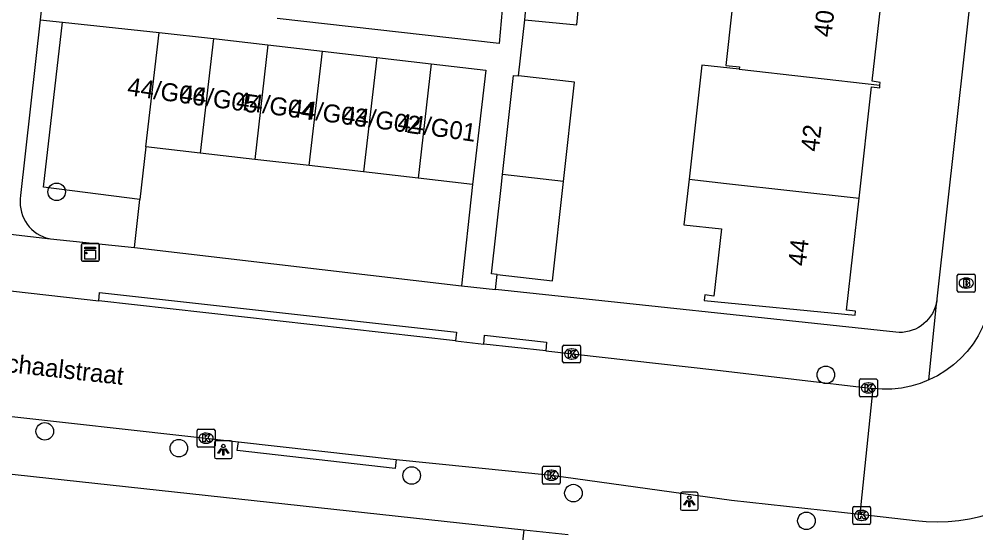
# Model space of a CAD drawing. Extents: x 161928 to 163055, y 386475 to 387428.
# Drawn here: x 162770 to 162823.3, y 387082.9 to 387111.6 of the extents above; entities that cross this region are included whole.
import ezdxf

# ---------------------------------------------------------------- set-up
doc = ezdxf.new("R2010")
doc.units = 0
for name, color, linetype in [('IMGEO_Boom', 7, 'Continuous'), ('IMGEO_Brandkraan', 7, 'Continuous'), ('IMGEO_Groenvoorziening', 7, 'Continuous'), ('IMGEO_Kast', 7, 'Continuous'), ('IMGEO_Kolk', 7, 'Continuous'), ('IMGEO_Lichtpunt', 7, 'Continuous'), ('IMGEO_Openbare_ruimte_label', 7, 'Continuous'), ('IMGEO_Pand', 7, 'Continuous'), ('IMGEO_Pand_nummerreeks', 7, 'Continuous'), ('IMGEO_Parkeervlak_open', 7, 'Continuous'), ('IMGEO_Rijbaan_lokaal_open', 7, 'Continuous'), ('IMGEO_Voetpad_open', 7, 'Continuous')]:
    doc.layers.add(name, color=color, linetype=linetype)

msp = doc.modelspace()

# ---------------------------------------------------------------- linework, layer by layer
at = {"layer": 'IMGEO_Boom'}
for centre in [(162772.071, 387101.939), (162814.959, 387091.742), (162771.407, 387088.593), (162778.885, 387087.654), (162791.868, 387086.131), (162800.883, 387085.153), (162813.875, 387083.61)]:
    msp.add_circle(centre, 0.489, dxfattribs=at)
at = {"layer": 'IMGEO_Brandkraan'}
for p, q in [((162822.285, 387096.429), (162822.285, 387097.281)), ((162822.36, 387097.355), (162823.212, 387097.355)), ((162822.773, 387097.135), (162822.798, 387097.135)), ((162823.286, 387097.281), (162823.286, 387096.429)), ((162822.796, 387096.575), (162822.771, 387096.575)), ((162823.212, 387096.355), (162822.36, 387096.355))]:
    msp.add_line(p, q, dxfattribs=at)
for points in [[(162822.285, 387096.429), (162822.285, 387097.281)], [(162822.36, 387097.355), (162823.212, 387097.355)], [(162822.633, 387097.055), (162822.633, 387096.655), (162822.846, 387096.655)], [(162822.864, 387097.055), (162822.633, 387097.055)], [(162823.286, 387097.281), (162823.286, 387096.429)], [(162822.812, 387096.974), (162822.758, 387096.974), (162822.758, 387096.898)], [(162822.758, 387096.898), (162822.811, 387096.898)], [(162822.82, 387096.822), (162822.758, 387096.822), (162822.758, 387096.741)], [(162822.758, 387096.741), (162822.82, 387096.741)], [(162823.212, 387096.355), (162822.36, 387096.355)]]:
    msp.add_lwpolyline(points, dxfattribs=at)
for centre, radius, start, end in [((162822.362, 387097.279), 0.0765, 91.552, 178.448), ((162822.362, 387097.279), 0.0765, 91.552, 178.448), ((162822.868, 387096.91), 0.145, 59.4692, 91.5367), ((162822.893, 387096.957), 0.0922, 285.5137, 58.1501), ((162823.21, 387097.279), 0.0765, 1.552, 88.448), ((162823.21, 387097.279), 0.0765, 1.552, 88.448), ((162822.813, 387096.936), 0.0379, 267.8285, 90.9355), ((162822.821, 387096.781), 0.0404, 269.8759, 90.5077), ((162822.852, 387096.906), 0.251, 268.6676, 293.5347), ((162822.898, 387096.765), 0.105, 301.3115, 78.989), ((162822.362, 387096.431), 0.0765, 181.552, 268.448), ((162822.362, 387096.431), 0.0765, 181.552, 268.448), ((162823.21, 387096.431), 0.0765, 271.552, 358.448), ((162823.21, 387096.431), 0.0765, 271.552, 358.448)]:
    msp.add_arc(centre, radius, start, end, dxfattribs=at)
for centre, major_axis, ratio, start_param, end_param in [((162822.772, 387096.855), (-0.387, 0.002), 0.722429, 4.712389, 7.853982), ((162822.797, 387096.855), (-0.39, 0.002), 0.717154, 1.570796, 4.712389)]:
    msp.add_ellipse(centre, major_axis=major_axis, ratio=ratio, start_param=start_param, end_param=end_param, dxfattribs=at)
at = {"layer": 'IMGEO_Groenvoorziening'}
for points in [[(162776.711, 387101.52), (162771.337, 387102.192), (162772.388, 387111.4)], [(162798.111, 387083.112), (162797.378, 387076.371), (162793.403, 387039.835), (162794.847, 387039.225), (162788.283, 387031.326), (162787.129, 387032.285), (162783.462, 387032.587), (162765.128, 387034.098), (162752.769, 387038.09), (162753.097, 387040.852), (162754.399, 387051.81)]]:
    msp.add_lwpolyline(points, dxfattribs=at)
at = {"layer": 'IMGEO_Kast'}
for p, q in [((162773.449, 387098.143), (162773.449, 387098.984)), ((162773.449, 387098.984), (162773.449, 387098.143)), ((162773.524, 387099.068), (162774.365, 387099.068)), ((162774.365, 387099.068), (162773.524, 387099.068)), ((162774.449, 387098.993), (162774.449, 387098.152)), ((162774.449, 387098.152), (162774.449, 387098.993)), ((162774.374, 387098.068), (162773.533, 387098.068)), ((162773.533, 387098.068), (162774.374, 387098.068))]:
    msp.add_line(p, q, dxfattribs=at)
for points in [[(162773.644, 387098.858), (162774.244, 387098.858), (162774.244, 387098.773), (162773.644, 387098.773), (162773.644, 387098.858)], [(162773.644, 387098.683), (162774.244, 387098.683), (162774.244, 387098.194), (162773.644, 387098.194), (162773.644, 387098.683)]]:
    msp.add_lwpolyline(points, dxfattribs=at)
msp.add_circle((162773.728, 387098.532), 0.0377, dxfattribs=at)
for centre, start, end in [((162773.527, 387098.99), 92.4484, 184.2845), ((162773.527, 387098.99), 92.4484, 184.2845), ((162774.371, 387098.99), 2.4484, 94.2845), ((162774.371, 387098.99), 2.4484, 94.2845), ((162773.527, 387098.146), 182.4484, 274.2845), ((162773.527, 387098.146), 182.4484, 274.2845), ((162774.371, 387098.146), 272.4484, 4.2845), ((162774.371, 387098.146), 272.4484, 4.2845)]:
    msp.add_arc(centre, 0.0779, start, end, dxfattribs=at)
at = {"layer": 'IMGEO_Kolk'}
for p, q in [((162800.283, 387092.479), (162800.283, 387093.331)), ((162800.358, 387093.405), (162801.21, 387093.405)), ((162801.284, 387093.331), (162801.284, 387092.479)), ((162800.771, 387093.185), (162800.796, 387093.185)), ((162801.21, 387092.405), (162800.358, 387092.405)), ((162800.794, 387092.625), (162800.769, 387092.625)), ((162816.828, 387090.588), (162816.828, 387091.44)), ((162816.903, 387091.514), (162817.755, 387091.514)), ((162817.316, 387091.294), (162817.341, 387091.294)), ((162817.829, 387091.44), (162817.829, 387090.588)), ((162817.339, 387090.734), (162817.314, 387090.734)), ((162817.755, 387090.514), (162816.903, 387090.514)), ((162779.9, 387087.788), (162779.9, 387088.64)), ((162779.975, 387088.714), (162780.827, 387088.714)), ((162780.901, 387088.64), (162780.901, 387087.788)), ((162780.388, 387088.494), (162780.413, 387088.494)), ((162780.827, 387087.714), (162779.975, 387087.714)), ((162780.411, 387087.934), (162780.386, 387087.934)), ((162799.151, 387085.722), (162799.151, 387086.574)), ((162799.226, 387086.648), (162800.078, 387086.648)), ((162799.639, 387086.428), (162799.664, 387086.428)), ((162800.152, 387086.574), (162800.152, 387085.722)), ((162799.662, 387085.868), (162799.637, 387085.868)), ((162800.078, 387085.648), (162799.226, 387085.648)), ((162816.454, 387083.487), (162816.454, 387084.339)), ((162816.529, 387084.413), (162817.381, 387084.413)), ((162817.455, 387084.339), (162817.455, 387083.487)), ((162816.942, 387084.193), (162816.967, 387084.193)), ((162817.381, 387083.413), (162816.529, 387083.413)), ((162816.965, 387083.633), (162816.94, 387083.633))]:
    msp.add_line(p, q, dxfattribs=at)
for points in [[(162800.283, 387092.479), (162800.283, 387093.331)], [(162800.358, 387093.405), (162801.21, 387093.405)], [(162801.284, 387093.331), (162801.284, 387092.479)], [(162800.604, 387093.105), (162800.727, 387093.105), (162800.727, 387092.954), (162800.857, 387093.105), (162801.021, 387093.105), (162800.875, 387092.954), (162801.028, 387092.705), (162800.876, 387092.705), (162800.791, 387092.869), (162800.727, 387092.802), (162800.727, 387092.705), (162800.604, 387092.705), (162800.604, 387093.105)], [(162801.21, 387092.405), (162800.358, 387092.405)], [(162816.828, 387090.588), (162816.828, 387091.44)], [(162816.903, 387091.514), (162817.755, 387091.514)], [(162817.149, 387091.214), (162817.272, 387091.214), (162817.272, 387091.063), (162817.402, 387091.214), (162817.566, 387091.214), (162817.42, 387091.063), (162817.573, 387090.814), (162817.421, 387090.814), (162817.336, 387090.978), (162817.272, 387090.911), (162817.272, 387090.814), (162817.149, 387090.814), (162817.149, 387091.214)], [(162817.829, 387091.44), (162817.829, 387090.588)], [(162817.755, 387090.514), (162816.903, 387090.514)], [(162779.9, 387087.788), (162779.9, 387088.64)], [(162779.975, 387088.714), (162780.827, 387088.714)], [(162780.901, 387088.64), (162780.901, 387087.788)], [(162780.221, 387088.414), (162780.344, 387088.414), (162780.344, 387088.263), (162780.474, 387088.414), (162780.638, 387088.414), (162780.492, 387088.263), (162780.645, 387088.014), (162780.493, 387088.014), (162780.408, 387088.178), (162780.344, 387088.111), (162780.344, 387088.014), (162780.221, 387088.014), (162780.221, 387088.414)], [(162780.827, 387087.714), (162779.975, 387087.714)], [(162799.151, 387085.722), (162799.151, 387086.574)], [(162799.226, 387086.648), (162800.078, 387086.648)], [(162800.152, 387086.574), (162800.152, 387085.722)], [(162799.472, 387086.348), (162799.595, 387086.348), (162799.595, 387086.197), (162799.725, 387086.348), (162799.889, 387086.348), (162799.743, 387086.197), (162799.896, 387085.948), (162799.744, 387085.948), (162799.659, 387086.112), (162799.595, 387086.045), (162799.595, 387085.948), (162799.472, 387085.948), (162799.472, 387086.348)], [(162800.078, 387085.648), (162799.226, 387085.648)], [(162816.454, 387083.487), (162816.454, 387084.339)], [(162816.529, 387084.413), (162817.381, 387084.413)], [(162817.455, 387084.339), (162817.455, 387083.487)], [(162816.775, 387084.113), (162816.898, 387084.113), (162816.898, 387083.962), (162817.028, 387084.113), (162817.192, 387084.113), (162817.046, 387083.962), (162817.199, 387083.713), (162817.047, 387083.713), (162816.962, 387083.877), (162816.898, 387083.81), (162816.898, 387083.713), (162816.775, 387083.713), (162816.775, 387084.113)], [(162817.381, 387083.413), (162816.529, 387083.413)]]:
    msp.add_lwpolyline(points, dxfattribs=at)
for centre, start, end in [((162800.36, 387093.329), 91.552, 178.448), ((162800.36, 387093.329), 91.552, 178.448), ((162801.208, 387093.329), 1.552, 88.448), ((162801.208, 387093.329), 1.552, 88.448), ((162800.36, 387092.481), 181.552, 268.448), ((162800.36, 387092.481), 181.552, 268.448), ((162801.208, 387092.481), 271.552, 358.448), ((162801.208, 387092.481), 271.552, 358.448), ((162816.905, 387091.438), 91.552, 178.448), ((162816.905, 387091.438), 91.552, 178.448), ((162817.753, 387091.438), 1.552, 88.448), ((162817.753, 387091.438), 1.552, 88.448), ((162816.905, 387090.59), 181.552, 268.448), ((162816.905, 387090.59), 181.552, 268.448), ((162817.753, 387090.59), 271.552, 358.448), ((162817.753, 387090.59), 271.552, 358.448), ((162779.977, 387088.638), 91.552, 178.448), ((162779.977, 387088.638), 91.552, 178.448), ((162780.825, 387088.638), 1.552, 88.448), ((162780.825, 387088.638), 1.552, 88.448), ((162779.977, 387087.79), 181.552, 268.448), ((162779.977, 387087.79), 181.552, 268.448), ((162780.825, 387087.79), 271.552, 358.448), ((162780.825, 387087.79), 271.552, 358.448), ((162799.228, 387086.572), 91.552, 178.448), ((162799.228, 387086.572), 91.552, 178.448), ((162800.076, 387086.572), 1.552, 88.448), ((162800.076, 387086.572), 1.552, 88.448), ((162799.228, 387085.724), 181.552, 268.448), ((162799.228, 387085.724), 181.552, 268.448), ((162800.076, 387085.724), 271.552, 358.448), ((162800.076, 387085.724), 271.552, 358.448), ((162816.531, 387084.337), 91.552, 178.448), ((162816.531, 387084.337), 91.552, 178.448), ((162817.379, 387084.337), 1.552, 88.448), ((162817.379, 387084.337), 1.552, 88.448), ((162816.531, 387083.489), 181.552, 268.448), ((162816.531, 387083.489), 181.552, 268.448), ((162817.379, 387083.489), 271.552, 358.448), ((162817.379, 387083.489), 271.552, 358.448)]:
    msp.add_arc(centre, 0.0765, start, end, dxfattribs=at)
for centre, major_axis, ratio, start_param, end_param in [((162800.77, 387092.905), (-0.387, 0.002), 0.722429, 4.712389, 7.853982), ((162800.795, 387092.905), (-0.39, 0.002), 0.717154, 1.570796, 4.712389), ((162817.315, 387091.014), (-0.387, 0.002), 0.722429, 4.712389, 7.853982), ((162817.34, 387091.014), (-0.39, 0.002), 0.717154, 1.570796, 4.712389), ((162780.387, 387088.214), (-0.387, 0.002), 0.722429, 4.712389, 7.853982), ((162780.412, 387088.214), (-0.39, 0.002), 0.717154, 1.570796, 4.712389), ((162799.638, 387086.148), (-0.387, 0.002), 0.722429, 4.712389, 7.853982), ((162799.663, 387086.148), (-0.39, 0.002), 0.717154, 1.570796, 4.712389), ((162816.941, 387083.913), (-0.387, 0.002), 0.722429, 4.712389, 7.853982), ((162816.966, 387083.913), (-0.39, 0.002), 0.717154, 1.570796, 4.712389)]:
    msp.add_ellipse(centre, major_axis=major_axis, ratio=ratio, start_param=start_param, end_param=end_param, dxfattribs=at)
at = {"layer": 'IMGEO_Lichtpunt'}
for p, q in [((162780.863, 387087.978), (162780.863, 387087.171)), ((162780.863, 387087.978), (162780.863, 387087.171)), ((162781.765, 387088.073), (162780.957, 387088.073)), ((162781.765, 387088.073), (162780.957, 387088.073)), ((162781.859, 387087.171), (162781.859, 387087.978)), ((162781.859, 387087.171), (162781.859, 387087.978)), ((162780.957, 387087.077), (162781.765, 387087.077)), ((162780.957, 387087.077), (162781.765, 387087.077)), ((162806.845, 387085.102), (162806.845, 387084.295)), ((162806.845, 387085.102), (162806.845, 387084.295)), ((162807.747, 387085.197), (162806.939, 387085.197)), ((162807.747, 387085.197), (162806.939, 387085.197)), ((162807.841, 387084.295), (162807.841, 387085.102)), ((162807.841, 387084.295), (162807.841, 387085.102)), ((162806.939, 387084.201), (162807.747, 387084.201)), ((162806.939, 387084.201), (162807.747, 387084.201))]:
    msp.add_line(p, q, dxfattribs=at)
for points in [[(162781.237, 387087.642), (162781.276, 387087.614), (162781.088, 387087.352), (162781.05, 387087.379), (162781.237, 387087.642)], [(162781.339, 387087.594), (162781.386, 387087.594), (162781.386, 387087.272), (162781.339, 387087.272), (162781.339, 387087.594)], [(162781.449, 387087.614), (162781.487, 387087.641), (162781.674, 387087.379), (162781.635, 387087.351), (162781.449, 387087.614)], [(162807.219, 387084.766), (162807.258, 387084.738), (162807.07, 387084.476), (162807.032, 387084.503), (162807.219, 387084.766)], [(162807.431, 387084.738), (162807.469, 387084.765), (162807.656, 387084.503), (162807.617, 387084.475), (162807.431, 387084.738)], [(162807.321, 387084.718), (162807.368, 387084.718), (162807.368, 387084.396), (162807.321, 387084.396), (162807.321, 387084.718)]]:
    msp.add_lwpolyline(points, dxfattribs=at)
for centre in [(162781.362, 387087.776), (162807.344, 387084.9)]:
    msp.add_circle(centre, 0.0994, dxfattribs=at)
for centre, start, end in [((162780.957, 387087.978), 90, 180), ((162780.957, 387087.978), 90, 180), ((162781.765, 387087.978), 0, 90), ((162781.765, 387087.978), 0, 90), ((162780.957, 387087.171), 180, 270), ((162780.957, 387087.171), 180, 270), ((162781.765, 387087.171), 270, 0), ((162781.765, 387087.171), 270, 360), ((162806.939, 387085.102), 90, 180), ((162806.939, 387085.102), 90, 180), ((162807.747, 387085.102), 0, 90), ((162807.747, 387085.102), 0, 90), ((162806.939, 387084.295), 180, 270), ((162806.939, 387084.295), 180, 270), ((162807.747, 387084.295), 270, 0), ((162807.747, 387084.295), 270, 360)]:
    msp.add_arc(centre, 0.0946, start, end, dxfattribs=at)
at = {"layer": 'IMGEO_Pand'}
for points in [[(162798.168, 387111.516), (162798.642, 387116.532)], [(162798.168, 387111.516), (162801.067, 387111.243), (162801.534, 387116.2)], [(162810.07, 387115.22), (162809.373, 387108.987), (162810.136, 387108.902), (162810.122, 387108.772)], [(162817.975, 387107.891), (162817.99, 387108.032), (162817.54, 387108.103), (162818.238, 387114.302)], [(162777.043, 387104.449), (162777.779, 387110.827)], [(162777.779, 387110.827), (162780.814, 387110.477)], [(162780.814, 387110.477), (162780.079, 387104.099)], [(162780.814, 387110.477), (162783.85, 387110.127)], [(162783.85, 387110.127), (162783.114, 387103.749)], [(162783.85, 387110.127), (162786.885, 387109.777)], [(162786.15, 387103.399), (162786.885, 387109.777)], [(162786.885, 387109.777), (162789.92, 387109.427)], [(162789.92, 387109.427), (162789.185, 387103.049)], [(162789.92, 387109.427), (162792.956, 387109.077)], [(162792.956, 387109.077), (162792.22, 387102.699)], [(162792.956, 387109.077), (162795.991, 387108.727), (162795.256, 387102.349)], [(162810.122, 387108.772), (162808.045, 387109.005), (162807.332, 387102.645)], [(162810.122, 387108.772), (162817.975, 387107.891)], [(162796.929, 387102.899), (162797.548, 387108.429), (162797.819, 387108.399)], [(162800.331, 387102.518), (162800.95, 387108.048), (162797.819, 387108.399)], [(162816.808, 387101.583), (162817.51, 387107.783), (162817.959, 387107.732), (162817.975, 387107.891)], [(162780.079, 387104.099), (162777.043, 387104.449)], [(162783.114, 387103.749), (162780.079, 387104.099)], [(162786.15, 387103.399), (162783.114, 387103.749)], [(162789.185, 387103.049), (162786.15, 387103.399)], [(162792.22, 387102.699), (162789.185, 387103.049)], [(162795.256, 387102.349), (162792.22, 387102.699)], [(162796.634, 387097.333), (162796.31, 387097.369), (162796.849, 387102.184), (162796.929, 387102.899)], [(162796.634, 387097.333), (162799.712, 387096.988), (162800.331, 387102.518)], [(162800.331, 387102.518), (162796.929, 387102.899)], [(162807.332, 387102.645), (162807.047, 387100.109), (162809.134, 387099.875), (162808.719, 387096.135), (162808.203, 387096.192), (162808.169, 387095.886), (162816.592, 387095.075), (162816.617, 387095.298), (162816.103, 387095.356), (162816.808, 387101.583)], [(162807.332, 387102.645), (162809.416, 387102.411), (162816.808, 387101.583)]]:
    msp.add_lwpolyline(points, dxfattribs=at)
at = {"layer": 'IMGEO_Parkeervlak_open'}
for points in [[(162777.043, 387104.449), (162776.711, 387101.52)], [(162776.407, 387098.833), (162776.711, 387101.52)]]:
    msp.add_lwpolyline(points, dxfattribs=at)
at = {"layer": 'IMGEO_Rijbaan_lokaal_open'}
for points in [[(162827.384, 387124.477), (162826.533, 387117.028), (162824.226, 387096.274), (162824.177, 387095.922), (162824.064, 387095.399), (162823.904, 387094.888), (162823.7, 387094.394), (162823.452, 387093.92), (162823.163, 387093.47), (162822.834, 387093.047), (162822.47, 387092.656), (162822.072, 387092.298), (162821.643, 387091.978), (162821.188, 387091.697), (162820.709, 387091.458)], [(162758.809, 387097.626), (162774.421, 387095.872)], [(162794.313, 387093.637), (162774.421, 387095.872)], [(162794.313, 387093.637), (162795.885, 387093.461)], [(162799.338, 387093.073), (162795.885, 387093.461)], [(162799.338, 387093.073), (162808.772, 387092.013), (162817.572, 387090.984)], [(162820.709, 387091.458), (162820.211, 387091.263), (162819.697, 387091.113), (162819.173, 387091.009), (162818.64, 387090.953), (162818.106, 387090.945), (162817.572, 387090.984)], [(162817.572, 387090.984), (162816.849, 387083.973)], [(162766.564, 387089.759), (162782.2, 387088.015)], [(162782.2, 387088.015), (162791, 387087.021)], [(162791, 387087.021), (162799.652, 387086.15), (162809.706, 387084.764), (162816.849, 387083.973)], [(162816.849, 387083.973), (162819.932, 387083.631)]]:
    msp.add_lwpolyline(points, dxfattribs=at)
msp.add_arc((162821.182, 387093.211), 9.661, 262.5645, 320.2415, dxfattribs=at)
at = {"layer": 'IMGEO_Voetpad_open'}
for points in [[(162829.534, 387171.1), (162821.153, 387095.983), (162821.139, 387095.872)], [(162771.32, 387113.058), (162771.15, 387111.531)], [(162796.911, 387112.108), (162796.74, 387110.199), (162784.372, 387111.595)], [(162771.15, 387111.531), (162770.062, 387101.727), (162770.038, 387101.542), (162770.03, 387101.356), (162770.039, 387101.17), (162770.064, 387100.985), (162770.106, 387100.804), (162770.164, 387100.627), (162770.238, 387100.456), (162770.326, 387100.292), (162770.429, 387100.136), (162770.546, 387099.991), (162770.674, 387099.856), (162770.815, 387099.734), (162770.966, 387099.624), (162771.125, 387099.528), (162771.293, 387099.447), (162771.468, 387099.382), (162771.647, 387099.332), (162771.734, 387099.314)], [(162771.15, 387111.531), (162772.388, 387111.4)], [(162797.819, 387108.399), (162798.168, 387111.516)], [(162772.388, 387111.4), (162777.779, 387110.827)], [(162795.256, 387102.349), (162794.642, 387096.703)], [(162765.026, 387100.107), (162771.734, 387099.314)], [(162771.734, 387099.314), (162776.407, 387098.833)], [(162776.407, 387098.833), (162794.642, 387096.703)], [(162796.545, 387096.499), (162796.634, 387097.333)], [(162794.642, 387096.703), (162796.545, 387096.499)], [(162821.139, 387095.872), (162821.102, 387095.689), (162821.049, 387095.51), (162820.98, 387095.337), (162820.896, 387095.17), (162820.797, 387095.011), (162820.685, 387094.862), (162820.559, 387094.724), (162820.422, 387094.597), (162820.274, 387094.483), (162820.116, 387094.383), (162819.951, 387094.297), (162819.778, 387094.226), (162819.599, 387094.172), (162819.417, 387094.133), (162819.231, 387094.111), (162819.044, 387094.105), (162818.858, 387094.116), (162796.545, 387096.499)], [(162774.421, 387095.872), (162774.468, 387096.339), (162794.362, 387094.122), (162794.313, 387093.637)], [(162820.709, 387091.458), (162821.139, 387095.872)], [(162795.885, 387093.461), (162795.934, 387093.947), (162799.387, 387093.562), (162799.338, 387093.073)], [(162791, 387087.021), (162790.944, 387086.525), (162782.144, 387087.519), (162782.2, 387088.015)], [(162758.294, 387087.427), (162798.111, 387083.112)], [(162798.111, 387083.112), (162800.596, 387082.842)]]:
    msp.add_lwpolyline(points, dxfattribs=at)

# ---------------------------------------------------------------- texts
at = {"layer": 'IMGEO_Openbare_ruimte_label'}
msp.add_text('Weegschaalstraat', height=1, rotation=353.6282, dxfattribs=at).set_placement((162765.102, 387092.37))
at = {"layer": 'IMGEO_Pand_nummerreeks'}
for s, rotation, p in [('40', 83.6019, (162815.269, 387110.529)), ('44/G06', 351.8107, (162775.966, 387107.334)), ('44/G05', 351.8107, (162778.888, 387106.94)), ('44/G04', 351.8107, (162782.035, 387106.546)), ('44/G03', 351.8107, (162785.005, 387106.152)), ('44/G02', 351.8107, (162787.945, 387105.759)), ('44/G01', 351.8107, (162791.032, 387105.348)), ('42', 83.6019, (162814.553, 387104.147)), ('44', 83.6019, (162813.838, 387097.773))]:
    msp.add_text(s, height=1, rotation=rotation, dxfattribs=at).set_placement(p)

doc.saveas('drawing.dxf')
